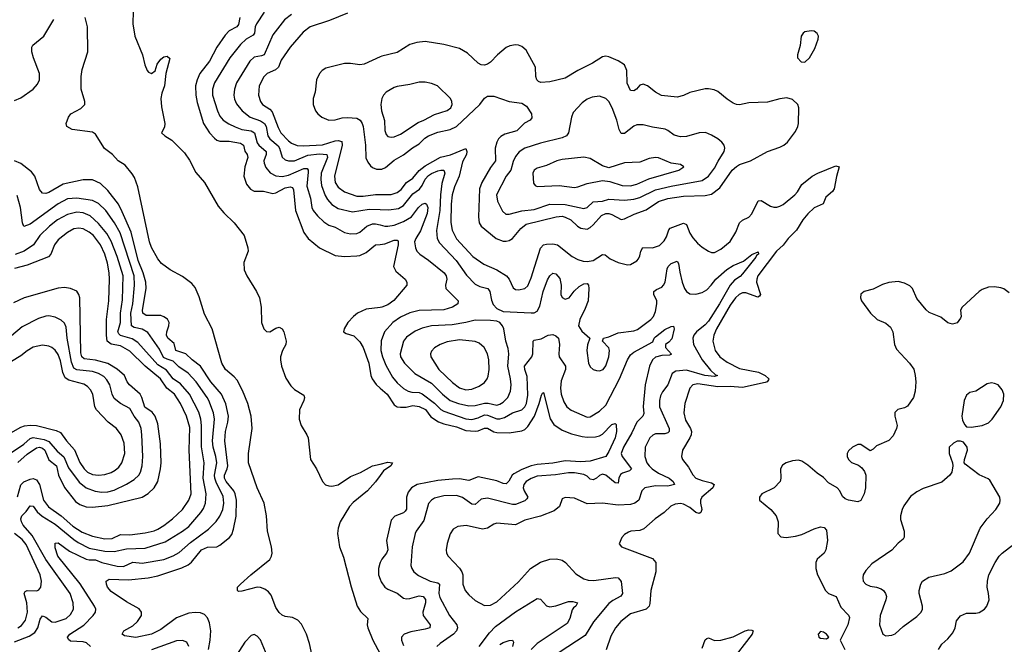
# Model space of a CAD drawing. Header units: inches. Extents: x 1550315 to 1685896, y 510706 to 640504.
# Tile 292 of 452: x 1627683 to 1634012, y 592664 to 596676. Entities that reach past the tile are written whole.
import ezdxf

# ---------------------------------------------------------------- set-up
doc = ezdxf.new("R2010")
doc.units = ezdxf.units.IN
doc.header["$MEASUREMENT"] = 0
doc.layers.add('B6529', color=7, linetype='Continuous')
doc.layers.add('B6539', color=7, linetype='Continuous')

msp = doc.modelspace()

# ---------------------------------------------------------------- linework, layer by layer
at = {"layer": 'B6529', "color": 5}
for points, elevation in [([(1627650, 596157), (1627690, 596173.4), (1627768.6, 596230), (1627797.9, 596262.1), (1627810.7, 596290), (1627810.6, 596330), (1627770.5, 596430), (1627761.7, 596470), (1627761.7, 596498.3), (1627767.4, 596512.6), (1627838.9, 596570), (1627903.1, 596676.9)], 520), ([(1629562.6, 592590), (1629546.1, 592670), (1629526, 592730), (1629493.5, 592793.5), (1629470, 592818.2), (1629435.6, 592835.6), (1629390, 592842.7), (1629370, 592851.5), (1629350, 592868.8), (1629330, 592900.6), (1629298.9, 592978.9), (1629281.1, 593001.1), (1629258.3, 593018.3), (1629230, 593029.9), (1629210, 593030.5), (1629110, 593004.5), (1629090, 593003.5), (1629082.4, 593010), (1629082.4, 593030), (1629102, 593050), (1629167.7, 593110), (1629290.4, 593209.6), (1629301.5, 593230), (1629305.6, 593250), (1629301.1, 593290), (1629275.2, 593390), (1629268.4, 593490), (1629254.5, 593570), (1629209.5, 593670), (1629152.8, 593830), (1629152.7, 593890), (1629176.8, 594050), (1629170.5, 594130), (1629150.1, 594210.1), (1629115, 594295), (1629080.4, 594360.4), (1629062.1, 594382.1), (1629006.3, 594430), (1628981.5, 594470), (1628920.3, 594690), (1628870, 594785.1), (1628835.3, 594895.3), (1628810, 594955.8), (1628790, 594981.1), (1628730, 595026), (1628650, 595068.2), (1628593.3, 595110), (1628570, 595139.8), (1628530, 595212.5), (1628517.3, 595250), (1628443, 595603), (1628421.2, 595661.2), (1628406.6, 595686.6), (1628361.2, 595741.2), (1628315.1, 595770), (1628278.8, 595810), (1628228.5, 595848.5), (1628170, 595941), (1628150, 595954), (1628019.3, 595970), (1627985.6, 595990), (1627982, 596010), (1627995.6, 596050), (1628012.4, 596070), (1628075.6, 596104.4), (1628100.7, 596130), (1628101.7, 596150), (1628078.8, 596230), (1628077.7, 596310), (1628084.6, 596355.4), (1628121.1, 596470), (1628117.5, 596630), (1628103.6, 596690)], 480), ([(1628411.5, 596730), (1628410.6, 596649.4), (1628421.8, 596570), (1628472.7, 596450), (1628486.1, 596386.1), (1628501.8, 596350), (1628510, 596339.6), (1628530, 596330.3), (1628552.9, 596347.1), (1628566.4, 596390), (1628590, 596423.1), (1628610, 596436.4), (1628630, 596442), (1628647.5, 596427.5), (1628622.2, 596330), (1628614.3, 596250), (1628596.2, 596203.8), (1628589.5, 596170.5), (1628595, 596115), (1628614.7, 596010), (1628613.7, 595986.3), (1628594.9, 595950), (1628614.9, 595930), (1628661.7, 595901.7), (1628741, 595821), (1628774.1, 595774.1), (1628814.3, 595694.3), (1628870.3, 595630), (1628958.1, 595478.1), (1628994.6, 595434.6), (1629061.5, 595370), (1629124.9, 595290), (1629150.2, 595210.2), (1629151.4, 595190), (1629123.2, 595116.8), (1629126.3, 595070), (1629142.4, 595030), (1629205.6, 594930), (1629224.4, 594890), (1629235.9, 594830), (1629237.8, 594730), (1629251.2, 594691.2), (1629270, 594672.1), (1629290, 594670.2), (1629330, 594694.6), (1629350, 594701.6), (1629370, 594690.1), (1629380.3, 594670), (1629395.5, 594610), (1629392.4, 594590), (1629372.5, 594550), (1629359.6, 594510), (1629358.5, 594490), (1629365.6, 594450), (1629394.1, 594374.1), (1629424.8, 594324.8), (1629450, 594300.9), (1629510, 594264.9), (1629514, 594250), (1629509.3, 594230), (1629480.9, 594170), (1629479.4, 594110), (1629491.6, 594070), (1629529, 594010), (1629536.4, 593990), (1629551.9, 593850), (1629590.1, 593790.1), (1629629.4, 593709.4), (1629649, 593689), (1629670, 593681.6), (1629690, 593680.3), (1629730, 593687.2), (1629810, 593740.8), (1629872.9, 593767.1), (1629950, 593809.2), (1630000, 593821.6)], 480), ([(1629098.7, 596690), (1629090, 596644.2), (1629078.4, 596630), (1629030, 596603.2), (1629003.1, 596576.9), (1628950, 596498.2), (1628903.3, 596410), (1628839.8, 596330), (1628823.3, 596290), (1628813.7, 596250), (1628813.9, 596190), (1628822.8, 596142.8), (1628864.8, 596010), (1628903.3, 595950), (1628934.3, 595914.3), (1628950, 595902.2), (1628970, 595895.1), (1629030, 595894.7), (1629102.9, 595882.9), (1629120.9, 595870), (1629130, 595832), (1629145.9, 595810), (1629149.5, 595790), (1629128.9, 595730), (1629124.1, 595670), (1629140, 595620), (1629166.6, 595586.6), (1629190, 595575.4), (1629250, 595573.6), (1629310, 595559.3), (1629330, 595564.5), (1629390, 595596.7), (1629421.6, 595601.6), (1629437, 595597), (1629443, 595583), (1629455.1, 595450), (1629509.5, 595309.5), (1629537.2, 595270), (1629610, 595211.1), (1629710, 595160.7), (1629770, 595155), (1629850, 595158.1), (1629870, 595161.2), (1629910, 595180.9), (1629970, 595229.2), (1630000, 595232.7)], 520), ([(1629255.1, 596724.9), (1629204.2, 596650), (1629196.6, 596630), (1629191.3, 596590), (1629182.7, 596577.3), (1629138.9, 596550), (1629102.6, 596517.4), (1629032.8, 596430), (1628934.8, 596270), (1628922, 596230), (1628922.6, 596190), (1628953.3, 596090), (1628970, 596055.8), (1628991, 596031), (1629026.5, 596006.5), (1629066.8, 595986.8), (1629111.2, 595971.2), (1629170, 595961.3), (1629192.3, 595950), (1629210, 595885.5), (1629220.9, 595870), (1629266.9, 595830), (1629266.7, 595810), (1629252.9, 595770), (1629255.2, 595755.2), (1629265.4, 595725.4), (1629292, 595692), (1629330, 595672.5), (1629370, 595669.2), (1629410, 595677.5), (1629510, 595719.7), (1629530, 595720.2), (1629536, 595710), (1629536.3, 595696.3), (1629527.4, 595607.4), (1629551.1, 595530), (1629561, 595470), (1629570, 595449.2), (1629596, 595416), (1629637.5, 595377.5), (1629670, 595355.4), (1629710, 595344), (1629770, 595308.6), (1629810, 595299.8), (1629850, 595301.4), (1629870, 595310.2), (1629913.5, 595350), (1629950, 595364.5), (1629970, 595364.9), (1630000, 595357.7)], 540), ([(1629430.6, 596709.4), (1629384.6, 596675.4), (1629310, 596578), (1629254.2, 596450), (1629236.9, 596443.1), (1629190, 596435.9), (1629162.3, 596410), (1629077.3, 596270), (1629062.7, 596230), (1629060.1, 596190), (1629064.4, 596164.4), (1629076.2, 596136.2), (1629112.9, 596090), (1629164.2, 596050), (1629230, 596026.2), (1629255.3, 596010), (1629267.3, 595990), (1629278.8, 595930), (1629289.6, 595910), (1629344.5, 595864.5), (1629353.3, 595850), (1629370, 595791.7), (1629390, 595775.3), (1629410, 595768.5), (1629449.1, 595769.1), (1629535.1, 595804.9), (1629610, 595815), (1629656, 595810), (1629661.3, 595790), (1629621.2, 595690), (1629617.4, 595650), (1629622, 595610), (1629646.1, 595546.1), (1629660.6, 595520.6), (1629690, 595488.6), (1629730, 595463.8), (1629822, 595442), (1629930, 595459.8), (1630000, 595457.1)], 560), ([(1629790, 596718.4), (1629674.3, 596670), (1629549, 596630), (1629504.9, 596595.1), (1629421.7, 596498.3), (1629363.7, 596416.3), (1629346.4, 596370), (1629327.1, 596352.9), (1629272.7, 596330), (1629251.6, 596308.4), (1629221.7, 596250), (1629217.6, 596190), (1629230.1, 596150.1), (1629244.3, 596130), (1629290, 596100.7), (1629304.8, 596084.8), (1629343.7, 595983.7), (1629361.9, 595950), (1629410, 595897.8), (1629430, 595882.1), (1629467, 595867), (1629505.5, 595865.5), (1629630, 595872.8), (1629710, 595897.6), (1629730, 595899.9), (1629752.6, 595892.6), (1629755.4, 595870), (1629705.6, 595670), (1629709.6, 595630), (1629730, 595599.8), (1629769.7, 595569.7), (1629850, 595543.3), (1629890, 595542.4), (1629970, 595553.4), (1630000, 595553.5)], 580), ([(1630000, 596436.8), (1629897.1, 596390), (1629870, 596386.2), (1629810, 596395.2), (1629770, 596394.3), (1629650, 596365.3), (1629626, 596350), (1629609.3, 596330), (1629590.2, 596290), (1629581.8, 596210), (1629570.2, 596170), (1629569.1, 596130), (1629584.4, 596090), (1629599, 596070), (1629624.2, 596050), (1629670, 596030.9), (1629710, 596031.9), (1629755.5, 596044.5), (1629790, 596047.4), (1629850, 596042.4), (1629870.5, 596030.5), (1629884.8, 596010), (1629889.7, 595990), (1629905.7, 595870), (1629907.7, 595787.7), (1629919.7, 595759.7), (1629936.9, 595736.9), (1629950, 595725.5), (1629975.7, 595715.7), (1630000, 595715.3)], 620), ([(1628896, 592630), (1628907.3, 592690), (1628910.8, 592750), (1628902.4, 592802.4), (1628890, 592834), (1628870, 592855.5), (1628845.9, 592865.9), (1628810, 592869.2), (1628770, 592863.8), (1628690, 592834), (1628590, 592760.1), (1628530, 592729.1), (1628430, 592707.1), (1628357.4, 592717.4), (1628342, 592730), (1628352.6, 592750), (1628410, 592783.7), (1628439.8, 592810), (1628465.5, 592850), (1628466.6, 592870), (1628450, 592892), (1628370, 592935.8), (1628270, 593003.5), (1628247.3, 593030), (1628240.4, 593050), (1628238.7, 593070), (1628258.2, 593081.8), (1628382.6, 593077.4), (1628509.4, 593090.6), (1628570, 593103.3), (1628725.2, 593154.8), (1628765.5, 593174.5), (1628788.1, 593191.9), (1628852.2, 593270), (1628890, 593287.9), (1628950.9, 593289.1), (1628970, 593299.8), (1629030.4, 593349.6), (1629045.8, 593370), (1629057.3, 593402.7), (1629073.9, 593486.1), (1629076.9, 593590), (1629068.7, 593630), (1629058.4, 593650), (1629010.6, 593710), (1629000.1, 593730), (1628998.7, 593750), (1629016.4, 593790), (1629020.1, 593810), (1629001.9, 593970), (1629005.8, 594030), (1629020.8, 594090), (1629024.7, 594130), (1629008, 594208), (1628980.9, 594270), (1628910.7, 594350.7), (1628845.2, 594450), (1628790.5, 594490.5), (1628749.6, 594529.6), (1628685.4, 594550), (1628675.5, 594595.5), (1628635.6, 594630), (1628626.8, 594650), (1628627.7, 594670), (1628641.6, 594710), (1628643.7, 594730), (1628632.7, 594752.7), (1628610, 594768.3), (1628590, 594774.9), (1628495.5, 594775.5), (1628474.9, 594790), (1628471.6, 594810), (1628495.7, 594950), (1628494.5, 594990), (1628477.2, 595050), (1628444, 595130), (1628398.4, 595310), (1628342.1, 595442.1), (1628316.9, 595490), (1628250, 595579), (1628202.6, 595622.6), (1628150, 595647.8), (1628090, 595648.2), (1627961.7, 595618.3), (1627870, 595566.3), (1627850, 595558.8), (1627830, 595562.3), (1627810, 595584.4), (1627780.2, 595670), (1627758.4, 595698.4), (1627690, 595752.2), (1627650, 595768.2)], 520), ([(1628138, 592650), (1628113, 592673), (1628090, 592680.2), (1628010, 592683.2), (1627995.4, 592695.4), (1627990.8, 592710), (1628005.7, 592730), (1628094, 592786), (1628154.4, 592850), (1628168.9, 592870), (1628171.8, 592890), (1628164, 592910), (1628071.8, 593051.8), (1627927.2, 593230), (1627910, 593284), (1627910, 593313.4), (1627930, 593315.6), (1628001.9, 593261.9), (1628110, 593211.8), (1628130, 593206.1), (1628170, 593205.6), (1628210, 593189.7), (1628310, 593165.8), (1628350, 593164.2), (1628410, 593191.8), (1628470, 593184.8), (1628610, 593209.1), (1628670, 593231.7), (1628707.1, 593252.9), (1628781.4, 593318.6), (1628897.1, 593402.9), (1628946.4, 593453.6), (1628970, 593486.9), (1628987.8, 593530), (1628994.7, 593570), (1628990, 593612.3), (1628944.6, 593704.6), (1628936.7, 593730), (1628935.4, 593750), (1628949.1, 593830), (1628943.5, 593870), (1628926.2, 593930), (1628922.1, 593970), (1628935.2, 594110), (1628927.5, 594150), (1628897.5, 594230), (1628887.7, 594250), (1628816.4, 594350), (1628766.4, 594406.4), (1628706, 594446), (1628670, 594483.5), (1628630, 594494.3), (1628606.6, 594506.6), (1628580.6, 594560.6), (1628507.2, 594667.2), (1628470, 594688.4), (1628418.6, 594698.6), (1628401.1, 594710), (1628398.1, 594790), (1628409.2, 594850), (1628421, 594970), (1628418.9, 595030), (1628327.7, 595307.7), (1628291.4, 595371.4), (1628236.7, 595450), (1628190, 595494.7), (1628150, 595514.9), (1628050, 595529.9), (1627990, 595525.2), (1627930, 595493.8), (1627750, 595362.8), (1627710, 595346.6), (1627699.8, 595370), (1627688.7, 595468.7), (1627665.7, 595545.7)], 540), ([(1627650, 592679), (1627744.5, 592715.5), (1627780.6, 592739.4), (1627799.9, 592770), (1627814.4, 592825.6), (1627830, 592846.9), (1627850, 592838.2), (1627890, 592807.4), (1627910, 592806.3), (1627980.4, 592830), (1628010, 592855.2), (1628028.2, 592890), (1628027, 592930), (1628007.6, 592990), (1627850, 593209.2), (1627761.9, 593361.9), (1627705.5, 593430), (1627694.3, 593450), (1627690.7, 593470), (1627696.4, 593490), (1627723.2, 593516.8), (1627750, 593553.1), (1627770, 593550.2), (1627795.5, 593515.5), (1627826.2, 593486.2), (1627910, 593436.5), (1628030, 593336.3), (1628058, 593318), (1628130, 593281.2), (1628230, 593263.2), (1628290, 593260.3), (1628370, 593278.1), (1628490, 593281.9), (1628617.1, 593322.9), (1628730, 593390.1), (1628770, 593420.1), (1628846.5, 593510), (1628864, 593536), (1628877.5, 593570), (1628881.9, 593630), (1628861.1, 593730), (1628869, 593830), (1628851.7, 593931.7), (1628851.9, 594070), (1628846.7, 594110), (1628834.2, 594154.2), (1628773.2, 594270), (1628716.9, 594336.9), (1628668.2, 594368.2), (1628625.3, 594425.3), (1628570, 594458.7), (1628442.5, 594602.5), (1628406.4, 594626.4), (1628330, 594647.3), (1628318.9, 594658.9), (1628313.9, 594670), (1628329.9, 594730), (1628331.5, 594790), (1628343.8, 594876.2), (1628347.9, 595030), (1628310, 595154.6), (1628270, 595253.8), (1628242.6, 595302.6), (1628190, 595365.8), (1628135, 595415), (1628090, 595434.9), (1628050, 595438.5), (1627990, 595424.4), (1627926.2, 595390), (1627875.2, 595350), (1627812, 595290), (1627772.3, 595230), (1627710.8, 595189.2), (1627652.7, 595167.3)], 560), ([(1627668.2, 593611.8), (1627690, 593689.3), (1627710, 593706.7), (1627750, 593725.2), (1627770, 593728.7), (1627790, 593721.2), (1627809.4, 593689.4), (1627835.8, 593590), (1627866.8, 593546.8), (1627949.6, 593489.6), (1628023.5, 593423.5), (1628084.1, 593384.1), (1628150, 593358.5), (1628230, 593341.6), (1628276.2, 593343.8), (1628331.7, 593368.3), (1628390, 593367.8), (1628490, 593379), (1628546.9, 593393.1), (1628570, 593403.3), (1628610, 593427.5), (1628665.2, 593470), (1628728.4, 593530), (1628769.9, 593590), (1628784.2, 593630), (1628771.7, 593911.7), (1628775.9, 594055.9), (1628755.3, 594130), (1628717, 594210), (1628676.9, 594270), (1628628.7, 594308.7), (1628588, 594370), (1628489.7, 594449.7), (1628390, 594546.5), (1628330, 594580.1), (1628270, 594591.1), (1628244.9, 594610), (1628240.4, 594650), (1628240.6, 594750), (1628254.8, 594870), (1628259.6, 595010), (1628256.9, 595050), (1628247.4, 595112.6), (1628230, 595170.8), (1628201.7, 595230), (1628156.9, 595290), (1628130, 595312.1), (1628090, 595332.3), (1628063, 595337), (1628030, 595332), (1627990, 595309.1), (1627930, 595261.1), (1627906.4, 595230), (1627883.7, 595170), (1627867.5, 595152.5), (1627730, 595098.6), (1627650, 595076.8)], 580), ([(1627670, 593832.2), (1627730, 593885.6), (1627790, 593926), (1627810, 593930.1), (1627830, 593923.7), (1627843.4, 593910), (1627869.8, 593849.8), (1627918.7, 593810), (1627932.1, 593750), (1627970.5, 593670.5), (1628041.2, 593581.2), (1628070, 593561.5), (1628110, 593547.2), (1628150, 593545.7), (1628250, 593555.3), (1628470, 593609.5), (1628507.5, 593632.5), (1628548.1, 593670), (1628569.9, 593710.1), (1628588.8, 593790), (1628591.9, 593830), (1628587.4, 593952.6), (1628570, 594080.9), (1628553.5, 594130), (1628534.1, 594154.1), (1628488, 594188), (1628467.8, 594250), (1628456.7, 594270), (1628387.6, 594330), (1628373.5, 594350), (1628356.2, 594390), (1628310, 594431.7), (1628250, 594467.4), (1628170, 594489.6), (1628097.9, 594497.9), (1628081.5, 594510), (1628075.5, 594535.5), (1628069.3, 594889.3), (1628063.7, 594910), (1628050, 594932.4), (1628010, 594949.8), (1627970, 594954.8), (1627930, 594950.8), (1627710.6, 594889.4), (1627642.3, 594857.7)], 620), ([(1627630, 593896.3), (1627710, 593950.1), (1627750, 593985.4), (1627770, 593992.7), (1627840.1, 593980.1), (1627870, 593966.7), (1627924, 593904), (1627967, 593867), (1627996.8, 593796.8), (1628064.6, 593704.6), (1628110, 593669.5), (1628168, 593648), (1628210, 593640.1), (1628250, 593642.3), (1628290, 593654.8), (1628370, 593691.9), (1628418.1, 593721.9), (1628448.7, 593750), (1628459.4, 593770), (1628469.9, 593810), (1628473.3, 593870), (1628468.1, 594010), (1628463.4, 594050), (1628447.9, 594090), (1628417.5, 594130), (1628390, 594177.8), (1628331.2, 594210), (1628290, 594242.7), (1628277.4, 594270), (1628262, 594330), (1628243.1, 594363.1), (1628223.3, 594383.3), (1628190, 594403.1), (1628150, 594417.1), (1628050, 594425.8), (1628030, 594437.7), (1628016.6, 594476.6), (1627988.7, 594630), (1627980.6, 594700.6), (1627970, 594727.3), (1627950, 594746), (1627910, 594766), (1627870, 594773.5), (1627850, 594771.6), (1627803.3, 594756.7), (1627697.9, 594702.1), (1627630, 594646)], 640), ([(1630000, 594827.8), (1629910, 594816), (1629854.9, 594790), (1629828.9, 594770), (1629792, 594730), (1629768.5, 594690), (1629764.9, 594670), (1629780.7, 594660.7), (1629830, 594645.7), (1629870, 594607.2), (1629890, 594570.4), (1629926.8, 594470), (1629939.8, 594390), (1629948.4, 594368.4), (1629973.1, 594333.1), (1630000, 594309.3)], 520), ([(1627610, 594013.7), (1627690, 594058.7), (1627713.4, 594066.6), (1627750, 594070.7), (1627790, 594068.8), (1627917.5, 594037.5), (1627944.5, 594024.5), (1627984.3, 593970), (1628033.9, 593913.9), (1628070, 593831.3), (1628098, 593790), (1628119, 593770), (1628150, 593754.3), (1628190, 593749.6), (1628230, 593755.2), (1628270, 593768.4), (1628297.2, 593782.8), (1628319.1, 593800.9), (1628339.9, 593830), (1628357.5, 593890), (1628355, 593955), (1628334.3, 594010), (1628304.5, 594050), (1628251, 594091), (1628175.7, 594170), (1628165.9, 594190), (1628152.7, 594270), (1628138.7, 594298.7), (1628119.5, 594319.5), (1628094.7, 594334.7), (1627999.5, 594359.5), (1627975.8, 594375.8), (1627959.5, 594410), (1627945.4, 594485.4), (1627930, 594524.4), (1627910, 594553), (1627890, 594571.1), (1627870, 594579.7), (1627830, 594585.1), (1627770, 594571.5), (1627730, 594549.8), (1627690, 594517.4), (1627630, 594480.3)], 660), ([(1630000, 593749.2), (1629970, 593708), (1629918, 593650), (1629825.7, 593574.3), (1629802.3, 593550), (1629742.8, 593450), (1629729.4, 593410.6), (1629725.1, 593374.9), (1629739, 593290), (1629763.5, 593223.5), (1629813.2, 593033.2), (1629852.5, 592910), (1629874.1, 592874.1), (1629920.2, 592830), (1629917, 592790), (1629920.1, 592770), (1629953.3, 592690), (1630000, 592603.4)], 480), ([(1627670, 592769.7), (1627695, 592785), (1627720.3, 592819.7), (1627732.2, 592870), (1627728.1, 592930), (1627711.9, 592990), (1627716.8, 593003.2), (1627730.5, 593009.5), (1627792.9, 593007.1), (1627806.3, 593013.7), (1627818, 593030), (1627822.1, 593070), (1627814.1, 593110), (1627724.2, 593304.2), (1627697.8, 593337.8), (1627650, 593375.5)], 580), ([(1630000, 593189.5), (1629996.8, 593183.2), (1629988.4, 593150), (1629990.1, 593110), (1630000, 593082.1)], 520), ([(1628770.8, 592650), (1628757.3, 592677.3), (1628730, 592688.6), (1628690, 592686.3), (1628530, 592629.1)], 540), ([(1629273.9, 592590), (1629230, 592693), (1629210, 592716.9), (1629190, 592727.8), (1629170, 592721.3), (1629130, 592677.3), (1629056.2, 592563.8)], 520)]:
    msp.add_lwpolyline(points, dxfattribs=dict(at, elevation=elevation))
at = {"layer": 'B6539', "color": 5}
for points, elevation in [([(1632770, 596605.2), (1632730, 596597.2), (1632718, 596590), (1632706, 596570), (1632698.8, 596510), (1632682.8, 596450), (1632682.8, 596430), (1632705.2, 596405.2), (1632730, 596402.8), (1632759, 596430), (1632793.2, 596490), (1632816, 596550), (1632817.2, 596570), (1632810, 596588), (1632790, 596601.2)], 620), ([(1630290, 596274.7), (1630250, 596273.6), (1630190, 596258.7), (1630110, 596247.3), (1630090, 596240.7), (1630038.8, 596210), (1630020.7, 596190), (1630010.6, 596170), (1630003.8, 596130), (1630008.7, 596090), (1630027.8, 596027.8), (1630030, 595964.7), (1630038.7, 595938.7), (1630050, 595925.3), (1630070, 595920.3), (1630090, 595923.2), (1630130, 595940.8), (1630244.3, 596015.7), (1630280.5, 596030), (1630350, 596067.6), (1630430, 596091.8), (1630454.7, 596110), (1630463, 596130), (1630461.6, 596150), (1630451.6, 596170), (1630369.3, 596250), (1630330, 596266.3)], 640), ([(1631410, 596185.1), (1631361.7, 596178.3), (1631330, 596164.8), (1631297.5, 596142.5), (1631241.1, 596078.9), (1631230.2, 596049.8), (1631211.1, 595950), (1631197.4, 595930), (1631170, 595916.2), (1631030, 595882.4), (1630930, 595850.7), (1630893.6, 595826.4), (1630870, 595797.3), (1630854.8, 595765.2), (1630839.2, 595710), (1630810.2, 595670), (1630748.3, 595550), (1630754.7, 595510), (1630785.8, 595445.8), (1630807.7, 595427.7), (1630830, 595427.5), (1630910, 595448.4), (1630990, 595456.6), (1631090, 595491.2), (1631190, 595488.8), (1631310, 595463.8), (1631330, 595469), (1631370, 595506.3), (1631429.9, 595510.1), (1631470, 595523.1), (1631570, 595516.6), (1631630, 595522.5), (1631670, 595534.2), (1631770, 595583.3), (1631870, 595607.1), (1632070, 595642.9), (1632109.8, 595670), (1632150, 595722), (1632172.6, 595767.4), (1632212.1, 595830), (1632214.7, 595850), (1632211.1, 595870), (1632196.3, 595890), (1632170, 595911.1), (1632130, 595935.1), (1632090.8, 595950.8), (1632050, 595949.8), (1631970, 595926.2), (1631930, 595922.7), (1631890, 595935.1), (1631850, 595964.8), (1631832.2, 595972.2), (1631750, 595984.6), (1631690, 596000.7), (1631650, 596000.3), (1631630, 595991.6), (1631570, 595945.3), (1631550, 595945.1), (1631536.4, 595970), (1631521, 596030), (1631492.2, 596110), (1631470, 596149.7), (1631450, 596168.6)], 640), ([(1631310, 595791.7), (1631170, 595778.3), (1631136.3, 595770), (1631070, 595739.3), (1631010, 595722), (1630990.4, 595710), (1630982, 595690), (1630986.3, 595626.3), (1630996.3, 595610), (1631010, 595603.6), (1631150, 595610.2), (1631250, 595598.6), (1631270, 595601.3), (1631330, 595622.9), (1631430, 595641.8), (1631477, 595637), (1631556.3, 595610), (1631610, 595608.3), (1631650, 595619.8), (1631726, 595654), (1631919, 595710), (1631951.6, 595730), (1631930, 595745.1), (1631870, 595754.2), (1631790, 595788), (1631770, 595790.9), (1631730, 595783.9), (1631670, 595759.8), (1631570, 595755.3), (1631470, 595725.1), (1631430, 595736), (1631350, 595784.8)], 660), ([(1630610, 594746), (1630549.6, 594730.4), (1630463.3, 594716.7), (1630330, 594709.3), (1630270, 594694), (1630225.1, 594674.9), (1630170, 594635.9), (1630150, 594611.1), (1630129.4, 594530), (1630131, 594510), (1630155.4, 594470), (1630223.1, 594403.1), (1630330, 594341.1), (1630400.9, 594270), (1630450, 594230.7), (1630502.6, 594210), (1630570, 594195.3), (1630610, 594198.5), (1630670, 594213.3), (1630693.2, 594213.2), (1630750, 594199.6), (1630770, 594205.5), (1630790, 594218.9), (1630820.8, 594250), (1630837.2, 594290), (1630841.2, 594330), (1630837.2, 594370), (1630819.6, 594450), (1630826.3, 594530), (1630823.1, 594563.1), (1630808.7, 594611.3), (1630794.5, 594690), (1630786.2, 594710), (1630769.8, 594729.8), (1630750, 594738.4), (1630710, 594744.2)], 560), ([(1630510, 594620.2), (1630430, 594607.3), (1630386.4, 594590), (1630350, 594568.4), (1630330, 594546.6), (1630323.9, 594530), (1630325.4, 594510), (1630376.3, 594430), (1630465.2, 594345.2), (1630510, 594311.8), (1630550, 594298.5), (1630590, 594303), (1630637.2, 594322.8), (1630670, 594344.9), (1630688.6, 594370), (1630693.8, 594386.2), (1630699.6, 594430), (1630697.9, 594490), (1630689.3, 594530), (1630669.1, 594570), (1630637.3, 594597.3), (1630610, 594608.7)], 580), ([(1633930, 594342.6), (1633902.8, 594337.3), (1633830, 594289.4), (1633790, 594280.9), (1633770, 594265.2), (1633754, 594230), (1633739.5, 594130), (1633743.9, 594103.9), (1633755.5, 594075.5), (1633770, 594061), (1633798, 594058), (1633870, 594068.5), (1633910, 594087.4), (1633934.7, 594110), (1633989.8, 594190), (1634007.6, 594230), (1634009.8, 594270), (1633999, 594299), (1633971.6, 594330), (1633950, 594339.1)], 640), ([(1633710, 593969.4), (1633684.4, 593955.6), (1633657.3, 593930), (1633657.1, 593890), (1633678, 593830), (1633680.5, 593810), (1633675.5, 593770), (1633662.4, 593750), (1633610, 593705.7), (1633490, 593665.1), (1633450, 593644), (1633410, 593614.3), (1633366.1, 593553.9), (1633354.5, 593530), (1633344, 593490), (1633344.8, 593464.8), (1633367.9, 593390), (1633368.5, 593351.5), (1633361.7, 593338.3), (1633330, 593314), (1633290, 593268.2), (1633159.4, 593180.6), (1633121.8, 593138.1), (1633105.4, 593110), (1633102.3, 593090), (1633105.6, 593070), (1633122.6, 593050), (1633150, 593037.3), (1633190, 593030.3), (1633219.7, 593019.7), (1633234.4, 593010), (1633248.8, 592990), (1633253.8, 592970), (1633251.3, 592950), (1633214.4, 592850), (1633209.1, 592789.1), (1633230.8, 592730), (1633250, 592719.3), (1633290, 592723.1), (1633310, 592730.4), (1633361.1, 592778.9), (1633450, 592842), (1633476.9, 592870), (1633485.6, 592890), (1633485.6, 592910), (1633464.7, 592990), (1633464.2, 593010), (1633475.4, 593050), (1633486.6, 593070), (1633525.8, 593094.2), (1633630, 593119.7), (1633670, 593136.5), (1633747.1, 593192.9), (1633788.5, 593250), (1633857.7, 593410), (1633901.4, 593470), (1633958.2, 593530), (1633982.6, 593570), (1633986.3, 593590), (1633983.8, 593610), (1633918.9, 593718.9), (1633907.7, 593727.7), (1633850, 593751.5), (1633760.2, 593820.2), (1633754, 593830), (1633755.1, 593850), (1633774.5, 593910), (1633772.3, 593930), (1633750, 593961.2), (1633730, 593969.3)], 640), ([(1632830, 592745.2), (1632814.8, 592730), (1632820.7, 592710), (1632830, 592703.8), (1632870, 592698.8), (1632884, 592710), (1632869, 592730), (1632850, 592742.7)], 620)]:
    msp.add_lwpolyline(points, close=True, dxfattribs=dict(at, elevation=elevation))
for points, elevation in [([(1630000, 595715.3), (1630010, 595715.1), (1630034.7, 595725.3), (1630090, 595773.6), (1630150, 595808), (1630207.3, 595852.7), (1630250, 595878), (1630286.2, 595913.8), (1630310, 595930.1), (1630370, 595953.9), (1630450, 595970.1), (1630490, 595990.7), (1630639.6, 596130), (1630670, 596172.1), (1630690, 596184.2), (1630730, 596183.5), (1630829.5, 596149.5), (1630910, 596138.9), (1630939.8, 596119.8), (1630971.6, 596071.6), (1630974.7, 596045.3), (1630964.4, 596030), (1630928.6, 596011.4), (1630877.8, 595962.2), (1630800.6, 595939.4), (1630774.7, 595925.3), (1630759.8, 595910), (1630749.5, 595890), (1630738.6, 595850), (1630740.4, 595770), (1630710, 595727.2), (1630652.8, 595630), (1630638.4, 595590), (1630631.3, 595410), (1630636.8, 595370), (1630650, 595349.4), (1630744.9, 595270), (1630790, 595253), (1630810, 595252.5), (1630830, 595258.2), (1630850, 595270.2), (1630904.4, 595335.6), (1630938.2, 595361.8), (1631130.6, 595409.4), (1631170, 595412.9), (1631190, 595408.3), (1631225.5, 595390), (1631268.5, 595350), (1631290, 595336.8), (1631330, 595330.8), (1631350, 595340.1), (1631370, 595357.6), (1631422.5, 595417.5), (1631449.6, 595430), (1631470, 595430.1), (1631490, 595424.1), (1631550, 595393.1), (1631570, 595396.1), (1631633.4, 595426.6), (1631710, 595453.8), (1631790, 595508.4), (1631850, 595527.3), (1631950, 595542), (1632090, 595545.8), (1632130, 595556), (1632183.5, 595596.5), (1632263.6, 595710), (1632290, 595732.9), (1632310, 595744.7), (1632381.1, 595770), (1632490, 595828.1), (1632570, 595855.9), (1632595.1, 595870), (1632617.6, 595890), (1632670, 595957.1), (1632685.7, 595990), (1632689.7, 596010), (1632691.1, 596110), (1632684.2, 596130), (1632650, 596163.7), (1632614, 596174), (1632570, 596167.3), (1632490, 596146), (1632370, 596142.7), (1632310, 596129.7), (1632290, 596131.1), (1632270, 596138.9), (1632230, 596165.7), (1632170, 596214.2), (1632146, 596226), (1632110, 596232.4), (1632090, 596231.6), (1631990, 596207.1), (1631950, 596187.8), (1631910, 596178.5), (1631807.9, 596187.9), (1631770, 596209.7), (1631718.4, 596250), (1631690, 596261.3), (1631670, 596256.2), (1631648.4, 596230), (1631630, 596218.5), (1631610, 596221.1), (1631587.3, 596267.3), (1631586.4, 596350), (1631570, 596386), (1631530, 596412.1), (1631470, 596438), (1631450, 596440.5), (1631430, 596437.6), (1631364, 596396), (1631270, 596348.8), (1631190, 596300.8), (1631090, 596275.6), (1631033.1, 596273.1), (1631018.4, 596278.4), (1631006, 596290), (1630999.5, 596310), (1630998.4, 596370), (1630938.9, 596478.9), (1630910, 596502.9), (1630890, 596511.6), (1630870, 596514), (1630832.4, 596507.6), (1630810, 596498), (1630753.4, 596450), (1630710, 596403.6), (1630690.6, 596390), (1630670, 596384.2), (1630650, 596385.6), (1630630, 596396.4), (1630561, 596461), (1630510, 596489.8), (1630410, 596517.3), (1630290, 596536.1), (1630236, 596530), (1630190, 596516.5), (1630110, 596464.2), (1630010, 596441.4), (1630000, 596436.8)], 620), ([(1630000, 595553.5), (1630070, 595553.7), (1630110, 595565.2), (1630135.2, 595584.8), (1630170.2, 595629.8), (1630210, 595657.3), (1630250, 595706.1), (1630290, 595737.2), (1630386.7, 595793.3), (1630452, 595808), (1630550, 595848.7), (1630558, 595830), (1630554.2, 595810), (1630530, 595762.6), (1630507.1, 595670), (1630477.7, 595602.3), (1630462.2, 595550), (1630455.5, 595490), (1630453.1, 595373.1), (1630463.6, 595323.6), (1630490, 595267.8), (1630595.8, 595155.8), (1630665.2, 595105.2), (1630750, 595069.6), (1630811, 595030), (1630828.6, 595010), (1630854.1, 594954.1), (1630870, 594942.4), (1630890, 594940.9), (1630929.3, 594950), (1630950, 594967.2), (1630970, 595017.1), (1631030, 595209), (1631050, 595229.4), (1631070, 595233.4), (1631110, 595235.1), (1631139.5, 595230), (1631234.9, 595154.9), (1631270, 595136.4), (1631305.4, 595125.4), (1631330, 595122.4), (1631370, 595129.1), (1631430, 595167), (1631446.5, 595166.5), (1631479.2, 595139.2), (1631530, 595116.5), (1631590, 595100.3), (1631610, 595103.1), (1631650, 595126.4), (1631660.8, 595139.2), (1631670, 595158.8), (1631675, 595190), (1631688, 595212), (1631750, 595211.4), (1631795, 595225), (1631825.7, 595254.3), (1631839.8, 595280.2), (1631854.7, 595325.3), (1631863.5, 595336.5), (1631950, 595367.8), (1631970, 595359.6), (1631990, 595305.2), (1632010, 595273.6), (1632039.7, 595239.7), (1632070, 595214), (1632110, 595188.9), (1632130, 595181.1), (1632150, 595180.3), (1632190, 595201.7), (1632250, 595250.3), (1632286.8, 595310), (1632310, 595371.6), (1632330, 595389.1), (1632370, 595407.9), (1632390, 595428), (1632430, 595511.8), (1632450, 595513.6), (1632510, 595477.6), (1632530, 595471.1), (1632550, 595471), (1632570, 595477.4), (1632590, 595488.6), (1632665, 595550), (1632682.9, 595570), (1632710, 595616.9), (1632777.2, 595670), (1632814, 595690), (1632930, 595737.1), (1632950, 595731.3), (1632932.3, 595667.7), (1632919, 595590), (1632908.4, 595571.6), (1632864.6, 595535.4), (1632847.2, 595492.8), (1632790, 595466.9), (1632750, 595429.4), (1632716.2, 595390), (1632676.8, 595323.2), (1632622.1, 595270), (1632590, 595228.1), (1632547.9, 595190), (1632428.2, 595030), (1632420.4, 595010), (1632419.8, 594990), (1632444.3, 594910), (1632439.3, 594900.7), (1632426.7, 594893.3), (1632350, 594920.4), (1632330, 594920.5), (1632307.5, 594910), (1632285, 594890), (1632250, 594841.5), (1632161.4, 594690), (1632144.2, 594650), (1632139.2, 594610), (1632154.3, 594550), (1632183.7, 594510), (1632230, 594475.3), (1632310, 594435), (1632432.2, 594412.2), (1632474.3, 594390), (1632498.4, 594370), (1632496.5, 594363.5), (1632488.4, 594350), (1632474.7, 594345.3), (1632330, 594314.1), (1632250, 594319.1), (1632170, 594317), (1632042.6, 594337.4), (1632009.3, 594330.7), (1631990.5, 594309.5), (1631958.6, 594210), (1631952.5, 594150), (1631962.6, 594102.6), (1631994.7, 594050), (1632002, 594030), (1631999.5, 594010), (1631990.1, 593990), (1631943.2, 593910), (1631936, 593870), (1631944.2, 593850), (1631982.1, 593802.1), (1632010, 593751.8), (1632030, 593731.3), (1632070, 593715.5), (1632130, 593701.6), (1632146.3, 593690), (1632138, 593670), (1632067.1, 593610), (1632059.8, 593590), (1632058.9, 593570), (1632068.1, 593530), (1632060.3, 593510), (1632050, 593505), (1632030, 593511.6), (1631990, 593542.8), (1631950, 593565), (1631930, 593568.9), (1631895.5, 593564.5), (1631868.7, 593551.3), (1631824.7, 593510), (1631767.6, 593470), (1631694.5, 593405.5), (1631670, 593395.3), (1631610.3, 593389.7), (1631595.8, 593384.2), (1631570.7, 593370), (1631553.4, 593350), (1631536.3, 593310), (1631550.8, 593290), (1631750, 593215.9), (1631772, 593190), (1631772.9, 593130), (1631739.7, 593010), (1631733.7, 592926.3), (1631728, 592910), (1631710.6, 592889.4), (1631610, 592860.2), (1631546.4, 592810), (1631513.5, 592770), (1631482.9, 592717.1), (1631452.3, 592627.7)], 580), ([(1630000, 595457.1), (1630054.9, 595454.9), (1630116.7, 595463.3), (1630150, 595481.7), (1630210, 595557), (1630251.8, 595588.2), (1630269.2, 595610.8), (1630289.5, 595650.5), (1630310, 595674.6), (1630330, 595688.4), (1630370, 595703.9), (1630390.1, 595710.1), (1630408.2, 595708.2), (1630415, 595690), (1630396.3, 595623.7), (1630387.8, 595550), (1630383.8, 595450), (1630362.8, 595322.8), (1630366.6, 595270), (1630381.9, 595241.9), (1630488.3, 595128.3), (1630554.5, 595034.5), (1630610, 594977), (1630641.4, 594961.4), (1630692.7, 594950), (1630704.6, 594930), (1630715, 594875), (1630726.9, 594846.9), (1630750, 594820.6), (1630790, 594801.3), (1630970, 594791.9), (1630990, 594792.3), (1631010, 594802.6), (1631025.3, 594834.7), (1631048.4, 594930), (1631075.7, 595004.3), (1631090, 595030.3), (1631110, 595046.7), (1631130, 595044.4), (1631153.9, 595013.9), (1631162.7, 594970), (1631161.1, 594910), (1631170, 594892.2), (1631190, 594881.3), (1631215.6, 594890), (1631247.1, 594932.9), (1631278.5, 594961.5), (1631310, 594979.7), (1631330, 594981.5), (1631339.2, 594970), (1631341.6, 594950), (1631336.8, 594870), (1631318.6, 594821.4), (1631283, 594750), (1631275.6, 594710), (1631295.4, 594675.4), (1631346.8, 594630), (1631332.8, 594587.2), (1631328.9, 594551.1), (1631339.8, 594470), (1631350, 594445.2), (1631369.5, 594429.5), (1631390, 594422.8), (1631410, 594420.2), (1631433.3, 594430), (1631450, 594452.4), (1631470.8, 594510), (1631473.7, 594550), (1631470, 594568.7), (1631429, 594610), (1631435.3, 594630), (1631470, 594639.1), (1631530, 594663.7), (1631630, 594677.5), (1631654.7, 594685.3), (1631740.4, 594750), (1631757.4, 594770), (1631770, 594800.7), (1631779.4, 594850), (1631777.4, 594870), (1631758, 594910), (1631759.1, 594930), (1631776.2, 594943.8), (1631810, 594958.6), (1631821.4, 594970), (1631831.2, 594990), (1631845.1, 595074.9), (1631850.9, 595090), (1631869.7, 595110), (1631910, 595125.5), (1631916.9, 595110), (1631925.3, 595054.7), (1631942, 594990), (1631956.2, 594950), (1631970, 594928.9), (1631990, 594915.5), (1632030, 594913.4), (1632070, 594924.4), (1632099.3, 594940.7), (1632128.4, 594970), (1632158, 595010), (1632227.9, 595072.1), (1632270, 595097.5), (1632336, 595124), (1632390, 595167.4), (1632430, 595184.7), (1632431.9, 595170), (1632418.6, 595161.5), (1632414, 595150), (1632330, 595043.1), (1632313.9, 595026.1), (1632278.1, 595001.9), (1632249.2, 594970.8), (1632181.4, 594850), (1632110, 594738.4), (1632090, 594715), (1632032.3, 594670), (1632016.6, 594650), (1632009.5, 594630.5), (1632014.1, 594590), (1632068.8, 594490), (1632123.8, 594423.8), (1632155.3, 594395.3), (1632168.4, 594390), (1632150, 594383.9), (1632086.3, 594390), (1631970, 594424.7), (1631900.8, 594419.2), (1631876.7, 594403.3), (1631849.5, 594330.5), (1631813.9, 594286.1), (1631801.1, 594258.9), (1631795, 594230), (1631796.3, 594190), (1631849.6, 594070), (1631857.2, 594050), (1631858, 594030), (1631850, 594022), (1631830, 594016.1), (1631770, 594015), (1631752.8, 594007.2), (1631733.2, 593990), (1631704, 593930), (1631700.2, 593870), (1631714.2, 593830), (1631728, 593810), (1631749.4, 593790), (1631790, 593764.2), (1631858.2, 593730), (1631883.9, 593710), (1631891.8, 593690), (1631850, 593679.9), (1631770, 593682.1), (1631701.3, 593670), (1631681.3, 593650), (1631661.8, 593590), (1631637.4, 593570), (1631610, 593561.8), (1631530, 593557.8), (1631430, 593571), (1631330, 593566.9), (1631250, 593602), (1631190, 593607), (1631170, 593599), (1631152.7, 593550), (1631118.8, 593521.2), (1631030, 593486), (1630930, 593460.5), (1630870, 593431.7), (1630750, 593441), (1630730, 593434.6), (1630690, 593408.9), (1630656.9, 593403.1), (1630553.7, 593426.3), (1630498.7, 593421.3), (1630470, 593403.7), (1630450, 593373.2), (1630430.4, 593310.4), (1630423.7, 593270), (1630426.7, 593250), (1630437.6, 593230), (1630510, 593152.9), (1630525.4, 593130), (1630532, 593110), (1630530.2, 593050), (1630547.2, 593010), (1630570, 592980.8), (1630610, 592944.7), (1630670, 592913.8), (1630710, 592915.8), (1630750, 592936.5), (1630890, 593064.4), (1630965.3, 593150), (1631030, 593190.8), (1631090, 593210.9), (1631133.7, 593213.7), (1631170, 593205.3), (1631190.4, 593190), (1631256.7, 593116.7), (1631310, 593083.7), (1631336.5, 593076.5), (1631374.1, 593074.1), (1631513.3, 593093.3), (1631530.3, 593090), (1631548, 593068), (1631556.9, 592990), (1631547.8, 592972.2), (1631494.6, 592945.4), (1631470, 592926), (1631371.1, 592808.9), (1631318.6, 592721.4), (1631150, 592611.8)], 560), ([(1630000, 595357.7), (1630030, 595350.6), (1630050, 595350.1), (1630090, 595356.9), (1630150, 595378.7), (1630200.4, 595410), (1630246, 595470), (1630270, 595490.1), (1630290, 595497.1), (1630298.6, 595490), (1630306.1, 595470), (1630302.4, 595430), (1630259.8, 595320.2), (1630228.4, 595270), (1630220.8, 595250), (1630226.4, 595210), (1630235.5, 595190), (1630254.2, 595170), (1630311.2, 595131.2), (1630410.9, 595050.9), (1630424.4, 595030), (1630428.8, 595010), (1630418.8, 594970), (1630421.9, 594950), (1630500.9, 594870), (1630499.5, 594850), (1630464.9, 594830), (1630410, 594812.4), (1630250, 594807.9), (1630190, 594792.6), (1630130, 594765.9), (1630081, 594730), (1630028, 594670), (1630006.1, 594613.9), (1630005, 594550), (1630014.1, 594510), (1630036.7, 594456.7), (1630079.2, 594379.2), (1630110, 594342.6), (1630150, 594307.6), (1630179.6, 594290), (1630203.8, 594283.8), (1630250, 594280.9), (1630270, 594273.2), (1630350, 594213.8), (1630390, 594172.6), (1630410, 594160.3), (1630550, 594111.3), (1630590, 594107.3), (1630630, 594117.5), (1630670, 594136.9), (1630690, 594135.7), (1630750, 594111.7), (1630770, 594112.4), (1630798.5, 594121.5), (1630850, 594150.8), (1630910, 594170.2), (1630929.9, 594190.1), (1630939.9, 594210), (1630950, 594264.7), (1630944.2, 594384.2), (1630928.8, 594430), (1630928.2, 594450), (1630975.6, 594510), (1630980.9, 594530), (1630983.9, 594610), (1630990, 594616.5), (1631034.2, 594625.8), (1631079.7, 594650), (1631110, 594653.1), (1631130, 594645), (1631145.9, 594630), (1631152.8, 594590), (1631147.7, 594530), (1631151.2, 594511.2), (1631190.2, 594450), (1631191, 594430), (1631163.8, 594356.2), (1631158.5, 594310), (1631162.7, 594270), (1631181.2, 594221.2), (1631199.7, 594190), (1631227.8, 594167.8), (1631330, 594123.9), (1631350, 594124.7), (1631410, 594160.7), (1631450, 594199.7), (1631537.4, 594370), (1631589.4, 594490), (1631610, 594522.2), (1631630, 594540.5), (1631752.4, 594607.6), (1631761.2, 594630), (1631770, 594639.2), (1631830, 594685.4), (1631870, 594704.6), (1631886.4, 594706.4), (1631890.3, 594690.3), (1631873.7, 594626.3), (1631856.3, 594603.7), (1631833.4, 594590), (1631834.4, 594570), (1631871.7, 594528.3), (1631859.1, 594520.9), (1631810, 594519.2), (1631770, 594507.5), (1631749.7, 594490.3), (1631731, 594450), (1631704.2, 594330), (1631691.5, 594191.5), (1631694, 594146), (1631688.2, 594130), (1631650, 594089.8), (1631617.9, 594022.1), (1631563.8, 593930), (1631550.1, 593890), (1631556.4, 593870), (1631614.5, 593790), (1631602.5, 593777.4), (1631556.9, 593763.1), (1631545.2, 593754.8), (1631534.6, 593730), (1631530, 593699.5), (1631510, 593700.8), (1631450.7, 593750), (1631430, 593756.7), (1631410, 593749.2), (1631390, 593731.2), (1631370, 593720.9), (1631350, 593724.2), (1631330, 593742.9), (1631310, 593754.1), (1631250, 593764.5), (1631210, 593764.5), (1631128, 593752), (1631010, 593743.1), (1630970, 593729.9), (1630938.4, 593710), (1630922.5, 593690), (1630919, 593670), (1630925.7, 593650), (1630949.1, 593610), (1630942.3, 593597.7), (1630930, 593586.1), (1630870, 593562.3), (1630850, 593561.2), (1630690, 593602.2), (1630650, 593595.5), (1630610, 593562.6), (1630590, 593565), (1630530, 593606.1), (1630490, 593619.9), (1630410, 593617.2), (1630350, 593602.2), (1630329.1, 593590), (1630310.7, 593569.3), (1630281, 593459), (1630231.3, 593390), (1630225.1, 593374.9), (1630206.5, 593290), (1630198, 593170), (1630202.4, 593150), (1630215.8, 593130), (1630245.6, 593105.6), (1630321.6, 593070), (1630370, 593059.8), (1630380.6, 593050), (1630378, 592990), (1630384.2, 592964.2), (1630445.2, 592850), (1630493.2, 592790), (1630496.5, 592770), (1630490, 592749.7), (1630471.2, 592728.8), (1630385.7, 592670), (1630363.7, 592650)], 540), ([(1630000, 595232.7), (1630030, 595236.1), (1630090, 595260.5), (1630110, 595260.2), (1630115.1, 595255.1), (1630116.4, 595230), (1630084.6, 595090), (1630100.6, 595060.6), (1630160.4, 595010), (1630170.4, 594990), (1630172.2, 594970), (1630087, 594873), (1630050, 594843.9), (1630010, 594829.1), (1630000, 594827.8)], 520), ([(1634042.4, 594922.4), (1634010, 594946.6), (1633990, 594954), (1633950, 594959.6), (1633910, 594958.7), (1633870, 594942.9), (1633850.7, 594930), (1633741, 594830), (1633731, 594810), (1633734.8, 594770), (1633730, 594758), (1633710, 594729), (1633678.8, 594721.2), (1633650, 594729), (1633604.8, 594764.8), (1633530, 594796), (1633510, 594812.3), (1633450, 594885.2), (1633420.9, 594950), (1633405.3, 594965.3), (1633370, 594984.2), (1633330, 594994.3), (1633270, 594988.4), (1633230, 594974), (1633170, 594944.2), (1633110.5, 594929.5), (1633090, 594913.2), (1633086.8, 594890), (1633094.8, 594870), (1633152.4, 594790), (1633194.4, 594750), (1633250, 594726.7), (1633280.4, 594700.4), (1633295.8, 594670), (1633306.9, 594590), (1633319.3, 594559.3), (1633403.1, 594470), (1633430.2, 594430.2), (1633439.7, 594390), (1633442.6, 594350), (1633439.7, 594290), (1633428.9, 594250), (1633390, 594194.5), (1633370, 594182.9), (1633328.4, 594171.6), (1633308.1, 594151.9), (1633307.3, 594130), (1633322.4, 594070), (1633319.5, 594050), (1633297.4, 594002.6), (1633270, 593972.7), (1633190, 593938), (1633170, 593917.2), (1633150, 593906), (1633090, 593946.6), (1633070, 593946.9), (1633037.1, 593930), (1633010, 593906.6), (1633002.3, 593890), (1633002.8, 593870), (1633010.4, 593850), (1633030, 593832), (1633073.7, 593813.7), (1633097.1, 593797.1), (1633113.8, 593773.8), (1633121.7, 593750), (1633118.7, 593670), (1633112, 593630), (1633090, 593587.6), (1633070, 593578.7), (1633010, 593589.7), (1632990, 593597.6), (1632972.6, 593612.6), (1632955.1, 593650), (1632937, 593670), (1632881.5, 593701.5), (1632850, 593736), (1632810, 593763.7), (1632750, 593815.6), (1632710, 593840.5), (1632690, 593846), (1632650, 593843), (1632610, 593829.6), (1632586, 593814), (1632572.4, 593790), (1632574.9, 593730), (1632570.3, 593709.7), (1632533.4, 593670), (1632453.4, 593630), (1632438.4, 593610), (1632439.3, 593590), (1632510.4, 593530), (1632545.3, 593490), (1632558, 593450), (1632555.5, 593375.5), (1632574.9, 593354.9), (1632610.4, 593350.4), (1632670, 593357.7), (1632710.8, 593369.2), (1632790, 593406.7), (1632830, 593418.4), (1632853.7, 593413.7), (1632870, 593396), (1632876.4, 593330), (1632864.9, 593270), (1632854, 593250), (1632808.5, 593211.5), (1632799.7, 593190), (1632799.6, 593150), (1632811.2, 593111.2), (1632861.6, 593010), (1632882.8, 592990), (1632930.4, 592970), (1632962.1, 592902.1), (1633010.2, 592850.2), (1633015.9, 592835.9), (1633006.7, 592790), (1632957.3, 592690), (1632986.5, 592630)], 620), ([(1630000, 594309.3), (1630044.6, 594270), (1630090, 594201.5), (1630110, 594190.2), (1630130, 594186), (1630167.4, 594187.4), (1630210, 594198.3), (1630250, 594192.4), (1630291.3, 594171.3), (1630325, 594125), (1630373.8, 594093.8), (1630410, 594079.5), (1630490, 594060.1), (1630550, 594036.6), (1630610, 594032.6), (1630630, 594035.4), (1630670, 594052.3), (1630690, 594052.8), (1630730, 594029.2), (1630750, 594024), (1630830, 594021.7), (1630910, 594034.7), (1630930, 594044.4), (1630950, 594062.1), (1630992.2, 594130), (1631022.7, 594210), (1631036.3, 594263.7), (1631043, 594277), (1631050, 594280.5), (1631091.9, 594111.9), (1631116.8, 594076.8), (1631170, 594038.8), (1631230, 594015.1), (1631298.8, 593998.8), (1631330, 593994.2), (1631384.2, 593995.8), (1631410, 594002.2), (1631430, 594014.3), (1631490, 594074.9), (1631510, 594082.8), (1631516.4, 594076.4), (1631519.7, 594030), (1631510.6, 593990), (1631470, 593901.8), (1631450, 593869.8), (1631350, 593840.1), (1631290, 593836.3), (1631190, 593842.9), (1631110, 593827), (1631010, 593818.5), (1630970, 593809.9), (1630910, 593787.3), (1630860.1, 593759.9), (1630847.5, 593750), (1630827.7, 593712.3), (1630810, 593695), (1630790, 593697.6), (1630750, 593714.6), (1630630, 593738.6), (1630570, 593716.7), (1630510, 593727.4), (1630465.1, 593725.1), (1630370, 593715), (1630238.4, 593690), (1630200.7, 593670), (1630179.6, 593640.4), (1630170.1, 593610), (1630168.3, 593531.7), (1630160.6, 593519.4), (1630150, 593508.6), (1630094, 593486), (1630070, 593461.6), (1630040.5, 593330), (1630049.5, 593270), (1630040.9, 593250), (1630010.1, 593210), (1630000, 593189.5)], 520), ([(1630000, 593821.6), (1630050, 593834), (1630078.8, 593830), (1630068, 593810), (1630021.4, 593778.6), (1630000, 593749.2)], 480), ([(1633590, 592631), (1633610, 592665.5), (1633650, 592698.7), (1633681.4, 592738.6), (1633696.9, 592770), (1633705.4, 592814.6), (1633730, 592847.7), (1633770, 592863.7), (1633830, 592863.6), (1633850, 592868.8), (1633884.5, 592890), (1633900.5, 592910), (1633914, 592950), (1633911.3, 592990), (1633901.3, 593030), (1633903, 593070), (1633911.5, 593110), (1633952.4, 593190), (1633978.3, 593230), (1633997.6, 593250), (1634073.5, 593306.5)], 620), ([(1630000, 593082.1), (1630005.8, 593065.8), (1630030.9, 593030.9), (1630050, 593017.6), (1630110, 592992.1), (1630150, 592960.7), (1630170, 592955.6), (1630190, 592957.5), (1630250, 592975.7), (1630276.9, 592970), (1630290.8, 592950.8), (1630290.5, 592929.5), (1630273.4, 592870), (1630275.5, 592850), (1630321, 592790), (1630318.5, 592770), (1630290, 592760.6), (1630196, 592744), (1630153.7, 592730), (1630137.5, 592710), (1630136.8, 592690), (1630150, 592656.9)], 520), ([(1630635.9, 592650), (1630701.7, 592738.3), (1630742.2, 592777.8), (1630870, 592872.6), (1631010, 592957.3), (1631030, 592954.6), (1631070, 592910.2), (1631090, 592904.1), (1631130, 592910.8), (1631210, 592938.5), (1631239.4, 592939.4), (1631268, 592930), (1631258, 592910), (1631241.9, 592898.1), (1631234.4, 592885.6), (1631219.8, 592830), (1631202.1, 592797.9), (1631009.4, 592670), (1630970, 592630.6)], 540), ([(1632070, 592640.2), (1632088.1, 592691.9), (1632099.1, 592700.9), (1632110, 592706.2), (1632150, 592688.4), (1632190, 592690.7), (1632270, 592713), (1632345.7, 592750), (1632370, 592756.3), (1632390, 592755.5), (1632398, 592750), (1632391.6, 592730), (1632251.6, 592550)], 580), ([(1630770, 592662.7), (1630790, 592676.1), (1630830, 592688.2), (1630851.3, 592690), (1630857.6, 592677.6), (1630850.3, 592650.3)], 520)]:
    msp.add_lwpolyline(points, dxfattribs=dict(at, elevation=elevation))

doc.saveas('drawing.dxf')
